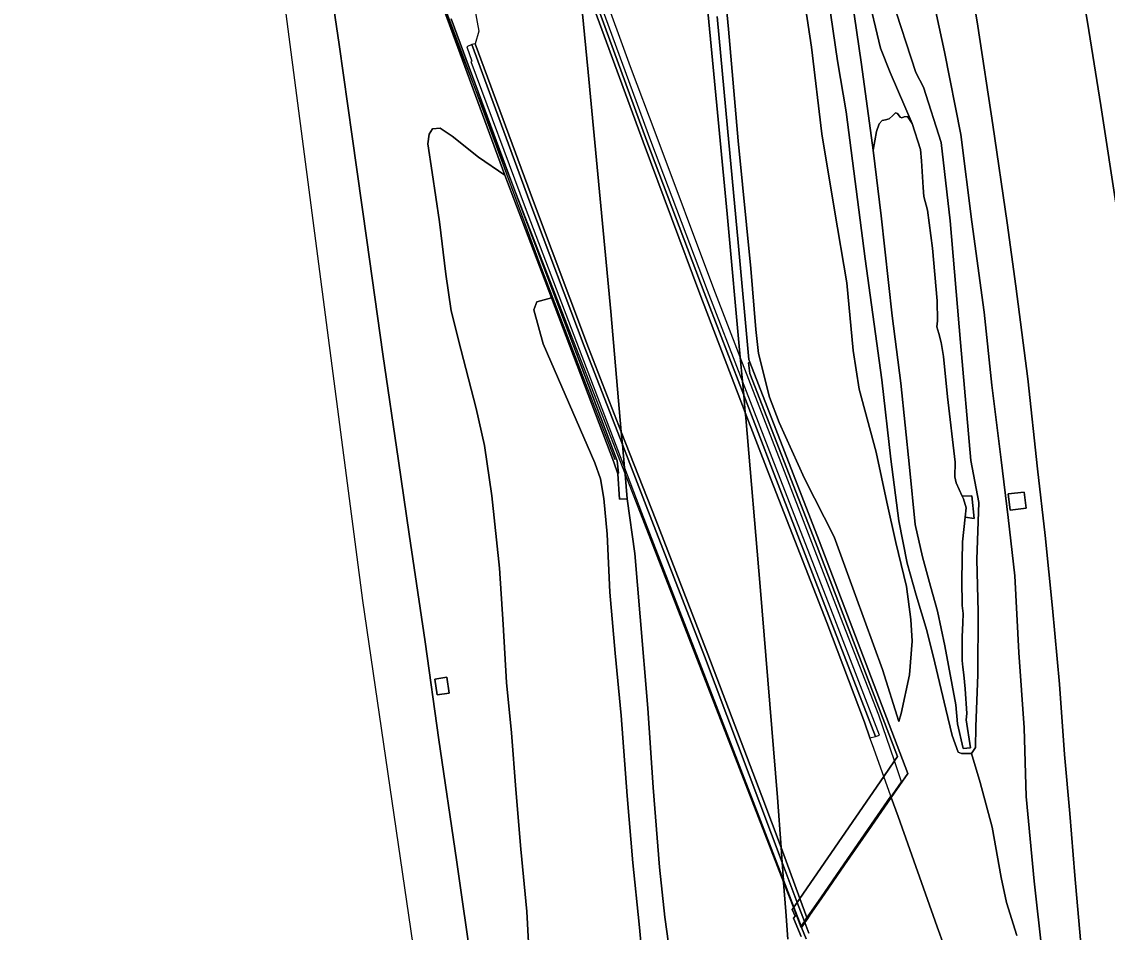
# Model space of a CAD drawing. Extents: x 156141 to 158132, y 385651 to 388333.
# Drawn here: x 156144.6 to 156258.8, y 387175.8 to 387271.6 of the extents above; entities that cross this region are included whole.
import ezdxf

# ---------------------------------------------------------------- set-up
doc = ezdxf.new("R2010")
doc.units = 0
for name, color, linetype in [('IMGEO_Berm_gesloten', 7, 'Continuous'), ('IMGEO_Berm_groen', 7, 'Continuous'), ('IMGEO_Berm_open', 7, 'Continuous'), ('IMGEO_Grasland_overig', 7, 'Continuous'), ('IMGEO_Muur', 7, 'Continuous'), ('IMGEO_Oever', 7, 'Continuous'), ('IMGEO_Rijbaan_autosnelweg', 7, 'Continuous'), ('IMGEO_Terreindeel_gesloten', 7, 'Continuous'), ('IMGEO_Terreindeel_open', 7, 'Continuous'), ('IMGEO_Tunneldeel', 7, 'Continuous'), ('IMGEO_Waterloop', 7, 'Continuous')]:
    doc.layers.add(name, color=color, linetype=linetype)

msp = doc.modelspace()

# ---------------------------------------------------------------- linework, layer by layer
at = {"layer": 'IMGEO_Berm_gesloten'}
for points in [[(156202.72, 387281.43), (156200.83, 387286.86), (156200.06, 387289.07), (156199.78, 387288.7), (156200.55, 387286.48), (156202.88, 387279.8), (156204.65, 387274.72), (156210.37, 387259.07), (156216.42, 387243.12), (156220.57, 387232.33), (156223.59, 387224.46), (156229.71, 387208.65), (156234.43, 387196.43), (156234.85, 387196.55), (156230.14, 387208.76), (156223.98, 387224.64), (156220.43, 387233.82), (156216.75, 387243.33), (156210.78, 387259.09), (156204.9, 387275.2)], [(156207.8, 387227.15), (156210.9, 387219.16), (156216.44, 387204.85), (156224.61, 387183.17), (156226.2, 387178.96), (156226.95, 387176.96), (156227.22, 387177.36), (156226.48, 387179.37), (156224.5, 387184.72), (156222.49, 387190.14), (156216.8, 387205.07), (156211.31, 387219.2), (156207.69, 387228.49), (156204.25, 387237.31), (156198.44, 387252.72), (156192.33, 387269.32), (156191.95, 387269.23), (156198.08, 387252.65), (156203.8, 387237.48)]]:
    msp.add_lwpolyline(points, close=True, dxfattribs=at)
at = {"layer": 'IMGEO_Berm_groen'}
for points in [[(156226.25, 387278.49), (156227.69, 387268.96), (156228.79, 387259.84), (156230.12, 387251.8), (156231.4, 387244.17), (156232.09, 387237.04), (156232.71, 387232.96), (156234.5, 387226.32), (156235.61, 387221.08), (156236.57, 387216.82), (156237.69, 387212.21), (156238.15, 387208.73), (156238.29, 387206.44), (156238, 387202.9), (156237.12, 387198.84), (156236.89, 387197.98), (156235.16, 387203.47), (156232.32, 387211.24), (156230.07, 387217.44), (156226.97, 387223.58), (156224.29, 387229.44), (156223.27, 387232.12), (156222.13, 387236.72), (156221.84, 387239.23), (156221.33, 387245.65), (156219.97, 387259.08), (156218.95, 387270.86), (156217.82, 387283.07)], [(156255.99, 387175.02), (156255.4, 387181.77), (156254.88, 387188.3), (156254.32, 387194.51), (156253.78, 387201.92), (156253.04, 387209.91), (156252.28, 387217.55), (156251.47, 387224.59), (156250.46, 387234.06), (156249.2, 387243.82), (156248.29, 387250.48), (156246.78, 387260.78), (156245.18, 387271.16), (156243.33, 387282.6)], [(156176.4, 387280.17), (156178.02, 387269.23), (156179.39, 387259.55), (156180.92, 387248.66), (156182.6, 387236.66), (156184.24, 387225.41), (156185.38, 387217.72), (156187.05, 387206.36), (156188.51, 387196.05), (156190.36, 387183.42), (156192.03, 387171.69)], [(156255.24, 387280.29), (156256.72, 387271.6), (156258.12, 387262.8), (156259.84, 387251.61)], [(156239.73, 387277.6), (156241.7, 387268.45), (156243.41, 387259.75), (156244.57, 387250.57), (156245.87, 387241.08), (156246.67, 387233.37), (156247.65, 387225.54), (156248.38, 387219.45), (156249.08, 387213.33), (156249.49, 387205.26), (156250.07, 387197.32), (156250.28, 387190.1), (156251.12, 387181.2), (156251.95, 387173.64)], [(156249.28, 387175.48), (156248.22, 387178.93), (156247.66, 387181.56), (156246.71, 387186.87), (156245.43, 387191.57), (156244.52, 387194.63), (156243.47, 387194.61), (156243.14, 387194.78), (156242.48, 387196.51), (156241.84, 387199.28), (156240.68, 387204.16), (156239.83, 387207.58), (156238.7, 387211.29), (156237.75, 387214.66), (156236.87, 387219.1), (156236.04, 387225.61), (156235.08, 387233.96), (156233.34, 387246.69), (156231.35, 387262.16), (156230.43, 387267.5), (156229.24, 387275.74)], [(156198.15, 387170.8), (156197.74, 387177.98), (156197.11, 387184.55), (156196.6, 387190.82), (156196.14, 387196.8), (156195.61, 387202.1), (156195.27, 387208.2), (156194.89, 387214.13), (156194.08, 387221.74), (156193.3, 387227.05), (156192.44, 387230.94), (156190.81, 387237.19), (156189.8, 387241.21), (156189.24, 387245.05), (156188.56, 387250.56), (156187.79, 387255.77), (156187.33, 387258.77), (156187.47, 387259.79), (156187.82, 387260.35), (156188.64, 387260.44), (156189.89, 387259.59), (156192.68, 387257.38), (156195.43, 387255.5), (156188.63, 387274.01)], [(156217.76, 387272.19), (156218.87, 387260.44), (156219.98, 387248.39), (156221.1, 387236.09), (156221.2, 387235.79), (156228.49, 387217.01), (156237.83, 387192.52), (156236.09, 387190.01), (156236.82, 387187.99), (156240.93, 387176.38), (156242.38, 387172.3)], [(156213.04, 387171.87), (156212.27, 387177.41), (156211.72, 387182.66), (156211.05, 387191.05), (156210.47, 387199.38), (156209.69, 387208.99), (156209.12, 387215.66), (156208.31, 387221.42), (156207.51, 387221.38), (156207.33, 387224.06), (156206.89, 387225.29), (156200.34, 387242.56), (156198.8, 387242.15), (156198.48, 387241.32), (156199.46, 387237.74), (156204.9, 387225.22), (156205.5, 387223.52), (156205.85, 387221.47), (156206.2, 387217.72), (156206.5, 387211.59), (156207.04, 387205.18), (156207.68, 387198.64), (156208.3, 387190.16), (156208.92, 387183.12), (156209.58, 387176.68), (156210.05, 387171.43)]]:
    msp.add_lwpolyline(points, dxfattribs=at)
for points in [[(156250.27, 387220.43), (156248.59, 387220.24), (156248.4, 387221.95), (156250.08, 387222.14)], [(156188.07, 387202.46), (156189.34, 387202.65), (156189.59, 387200.99), (156188.31, 387200.8)]]:
    msp.add_lwpolyline(points, close=True, dxfattribs=at)
at = {"layer": 'IMGEO_Berm_open'}
for points in [[(156202.88, 387279.8), (156200.55, 387286.48), (156199.78, 387288.7), (156199.41, 387288.2), (156200.19, 387286), (156203.07, 387277.9), (156204.26, 387274.56), (156209.98, 387259), (156215.96, 387242.99), (156220.73, 387230.52), (156223.13, 387224.23), (156229.32, 387208.42), (156233.28, 387197.92), (156233.85, 387196.27), (156234.43, 387196.43), (156229.71, 387208.65), (156223.59, 387224.46), (156220.57, 387232.33), (156216.42, 387243.12), (156210.37, 387259.07), (156204.65, 387274.72)], [(156225.84, 387178.45), (156226.61, 387176.47), (156226.95, 387176.96), (156226.2, 387178.96), (156224.61, 387183.17), (156216.44, 387204.85), (156210.9, 387219.16), (156207.8, 387227.15), (156203.8, 387237.48), (156198.08, 387252.65), (156191.95, 387269.23), (156191.43, 387268.99), (156191.95, 387267.48), (156191.87, 387267.45), (156197.57, 387252.07), (156203.26, 387237.17), (156208.02, 387224.68), (156209.82, 387219.97), (156215.79, 387204.57), (156224.75, 387181.3)]]:
    msp.add_lwpolyline(points, close=True, dxfattribs=at)
msp.add_lwpolyline([(156227.42, 387175.73), (156226.99, 387176.85), (156226.63, 387176.33), (156227.14, 387175.12)], dxfattribs=at)
at = {"layer": 'IMGEO_Grasland_overig'}
for points in [[(156217.82, 387283.07), (156218.95, 387270.86), (156219.97, 387259.08), (156221.33, 387245.65), (156221.84, 387239.23), (156222.13, 387236.72), (156223.27, 387232.12), (156224.29, 387229.44), (156226.97, 387223.58), (156230.07, 387217.44), (156232.32, 387211.24), (156235.16, 387203.47), (156236.89, 387197.98), (156237.12, 387198.84), (156238, 387202.9), (156238.29, 387206.44), (156238.15, 387208.73), (156237.69, 387212.21), (156236.57, 387216.82), (156235.61, 387221.08), (156234.5, 387226.32), (156232.71, 387232.96), (156232.09, 387237.04), (156231.4, 387244.17), (156230.12, 387251.8), (156228.79, 387259.84), (156227.69, 387268.96), (156226.25, 387278.49)], [(156251.95, 387173.64), (156251.12, 387181.2), (156250.28, 387190.1), (156250.07, 387197.32), (156249.49, 387205.26), (156249.08, 387213.33), (156248.38, 387219.45), (156247.65, 387225.54), (156246.67, 387233.37), (156245.87, 387241.08), (156244.57, 387250.57), (156243.41, 387259.75), (156241.7, 387268.45), (156239.73, 387277.6)], [(156236.1, 387274.18), (156238.68, 387266.3), (156239.47, 387264.74), (156241.34, 387258.93), (156242.3, 387250.69), (156243.38, 387237.86), (156244.47, 387225.45), (156245.31, 387221.03), (156245.09, 387215.05), (156245.22, 387209.52), (156245.18, 387202.95), (156244.98, 387197.43), (156244.94, 387195.26), (156244.52, 387194.63), (156245.43, 387191.57), (156246.71, 387186.87), (156247.66, 387181.56), (156248.22, 387178.93), (156249.28, 387175.48)], [(156210.05, 387171.43), (156209.58, 387176.68), (156208.92, 387183.12), (156208.3, 387190.16), (156207.68, 387198.64), (156207.04, 387205.18), (156206.5, 387211.59), (156206.2, 387217.72), (156205.85, 387221.47), (156205.5, 387223.52), (156204.9, 387225.22), (156199.46, 387237.74), (156198.48, 387241.32), (156198.8, 387242.15), (156200.34, 387242.56), (156195.43, 387255.5), (156192.68, 387257.38), (156189.89, 387259.59), (156188.64, 387260.44), (156187.82, 387260.35), (156187.47, 387259.79), (156187.33, 387258.77), (156187.79, 387255.77), (156188.56, 387250.56), (156189.24, 387245.05), (156189.8, 387241.21), (156190.81, 387237.19), (156192.44, 387230.94), (156193.3, 387227.05), (156194.08, 387221.74), (156194.89, 387214.13), (156195.27, 387208.2), (156195.61, 387202.1), (156196.14, 387196.8), (156196.6, 387190.82), (156197.11, 387184.55), (156197.74, 387177.98), (156198.15, 387170.8)]]:
    msp.add_lwpolyline(points, dxfattribs=at)
at = {"layer": 'IMGEO_Muur'}
for points in [[(156188.63, 387274.01), (156195.43, 387255.5), (156200.34, 387242.56), (156206.89, 387225.29), (156207.33, 387224.06), (156207.41, 387224.12), (156207.27, 387225.42), (156196.56, 387253.66), (156195.81, 387255.64), (156189.8, 387271.95)], [(156207.04, 387225.51), (156203.8, 387233.98), (156199.14, 387246.1), (156194.55, 387258.54), (156190.9, 387268.4), (156188.85, 387273.94)], [(156227.14, 387175.12), (156226.63, 387176.33), (156226.99, 387176.85), (156227.27, 387177.24), (156227.56, 387177.68), (156228.71, 387179.33), (156231.18, 387182.91), (156233.67, 387186.5), (156236.09, 387190.01), (156237.83, 387192.52), (156228.49, 387217.01), (156221.2, 387235.79), (156221.08, 387235.72), (156221.22, 387234.62), (156228.12, 387216.87), (156236.74, 387194.31), (156236.43, 387193.85), (156235.3, 387192.21), (156226.48, 387179.37), (156226.2, 387178.96), (156225.84, 387178.45), (156225.8, 387178.39), (156225.68, 387178.21), (156225.97, 387177.51), (156225.79, 387177.31), (156226.61, 387175.35)]]:
    msp.add_lwpolyline(points, dxfattribs=at)
at = {"layer": 'IMGEO_Oever'}
for points in [[(156229.24, 387275.74), (156230.43, 387267.5), (156231.35, 387262.16), (156233.34, 387246.69), (156235.08, 387233.96), (156236.04, 387225.61), (156236.87, 387219.1), (156237.75, 387214.66), (156238.7, 387211.29), (156239.83, 387207.58), (156240.68, 387204.16), (156241.84, 387199.28), (156242.48, 387196.51), (156243.14, 387194.78), (156243.47, 387194.61), (156244.52, 387194.63), (156244.94, 387195.26), (156244.98, 387197.43), (156245.18, 387202.95), (156245.22, 387209.52), (156245.09, 387215.05), (156245.31, 387221.03), (156244.47, 387225.45), (156243.38, 387237.86), (156242.3, 387250.69), (156241.34, 387258.93), (156239.47, 387264.74), (156238.68, 387266.3), (156236.1, 387274.18)], [(156233.52, 387274.9), (156234.96, 387268.84), (156235.98, 387266.29), (156238.27, 387260.91), (156239.15, 387258.19), (156239.28, 387257), (156239.43, 387254.17), (156239.53, 387253.24), (156239.91, 387251.8), (156240.42, 387247.8), (156240.9, 387242.25), (156240.94, 387240.16), (156240.89, 387239.51), (156241.08, 387238.81), (156241.35, 387237.86), (156241.57, 387236.4), (156242.01, 387232.14), (156242.8, 387225.28), (156242.78, 387223.75), (156242.9, 387223.09), (156243.56, 387221.69), (156244.57, 387221.74), (156244.82, 387219.34), (156243.85, 387219.51), (156243.59, 387216.91), (156243.51, 387212.91), (156243.54, 387210.19), (156243.66, 387209.35), (156243.62, 387208.36), (156243.55, 387206.9), (156243.55, 387204.4), (156243.63, 387203.71), (156243.73, 387202.91), (156243.87, 387201.42), (156244.05, 387198.84), (156243.98, 387198.16), (156244.43, 387195.23), (156243.65, 387195.15), (156243.07, 387197.75), (156242.87, 387199.73), (156241.74, 387205.96), (156240.94, 387209.59), (156240.22, 387212.22), (156239.38, 387215.31), (156238.59, 387218.72), (156238.01, 387224.74), (156237.09, 387233.58), (156236.18, 387240.69), (156235.02, 387251.19), (156234.18, 387258.11), (156232.95, 387267.13), (156231.93, 387274.14)]]:
    msp.add_lwpolyline(points, dxfattribs=at)
at = {"layer": 'IMGEO_Rijbaan_autosnelweg'}
for points in [[(156144.62, 387485.07), (156180.45, 387210.74), (156199.86, 387078.01)], [(156225.22, 387175.09), (156224.99, 387177.98), (156224.76, 387181.06), (156224.75, 387181.3), (156224.61, 387183.17), (156224.5, 387184.72), (156224.11, 387190.01), (156222.31, 387212.21), (156220.78, 387229.93), (156220.73, 387230.52), (156220.57, 387232.33), (156220.43, 387233.82), (156220.2, 387236.34), (156218.84, 387251.4), (156217.29, 387267.59), (156215.71, 387284.16)], [(156215.71, 387284.16), (156217.29, 387267.59), (156218.84, 387251.4), (156220.2, 387236.34), (156220.43, 387233.82), (156220.57, 387232.33), (156220.73, 387230.52), (156220.78, 387229.93), (156222.31, 387212.21), (156224.11, 387190.01), (156224.5, 387184.72), (156224.61, 387183.17), (156224.75, 387181.3), (156224.76, 387181.06), (156224.99, 387177.98), (156225.22, 387175.09)], [(156243.33, 387282.6), (156245.18, 387271.16), (156246.78, 387260.78), (156248.29, 387250.48), (156249.2, 387243.82), (156250.46, 387234.06), (156251.47, 387224.59), (156252.28, 387217.55), (156253.04, 387209.91), (156253.78, 387201.92), (156254.32, 387194.51), (156254.88, 387188.3), (156255.4, 387181.77), (156255.99, 387175.02), (156256.52, 387168.28), (156256.9, 387162.46), (156256.41, 387162.34), (156256.78, 387156.63), (156257.34, 387145.87), (156257.79, 387136.14), (156258.22, 387126.87), (156259.58, 387129.78)], [(156192.03, 387171.69), (156190.36, 387183.42), (156188.51, 387196.05), (156187.05, 387206.36), (156185.38, 387217.72), (156184.24, 387225.41), (156182.6, 387236.66), (156180.92, 387248.66), (156179.39, 387259.55), (156178.02, 387269.23), (156176.4, 387280.17)], [(156259.84, 387251.61), (156258.12, 387262.8), (156256.72, 387271.6), (156255.24, 387280.29)], [(156189.8, 387271.95), (156195.81, 387255.64), (156196.56, 387253.66), (156207.27, 387225.42), (156207.41, 387224.12), (156207.33, 387224.06), (156207.51, 387221.38), (156208.31, 387221.42), (156208.08, 387224.01), (156208.02, 387224.68), (156207.8, 387227.15), (156207.69, 387228.49), (156206.58, 387241.12), (156205.47, 387252.99), (156204.2, 387266.32), (156203.07, 387277.9)], [(156203.07, 387277.9), (156204.2, 387266.32), (156205.47, 387252.99), (156206.58, 387241.12), (156207.69, 387228.49), (156207.8, 387227.15), (156208.02, 387224.68), (156208.08, 387224.01), (156208.31, 387221.42), (156209.12, 387215.66), (156209.69, 387208.99), (156210.47, 387199.38), (156211.05, 387191.05), (156211.72, 387182.66), (156212.27, 387177.41), (156213.04, 387171.87)], [(156192.3, 387272.92), (156192.69, 387270.64), (156192.33, 387269.32), (156198.44, 387252.72), (156204.25, 387237.31), (156207.69, 387228.49), (156211.31, 387219.2), (156216.8, 387205.07), (156222.49, 387190.14), (156224.5, 387184.72), (156226.48, 387179.37), (156227.22, 387177.36), (156227.52, 387177.79), (156228.67, 387179.44), (156231.14, 387183.02), (156233.62, 387186.61), (156236.05, 387190.12), (156235.3, 387192.21), (156234.1, 387195.54), (156233.85, 387196.27), (156233.28, 387197.92), (156229.32, 387208.42), (156223.13, 387224.23), (156220.73, 387230.52), (156215.96, 387242.99), (156209.98, 387259), (156204.26, 387274.56)], [(156226.61, 387175.35), (156225.79, 387177.31), (156225.97, 387177.51), (156225.68, 387178.21), (156225.8, 387178.39), (156225.84, 387178.45), (156226.2, 387178.96), (156226.48, 387179.37), (156235.3, 387192.21), (156236.43, 387193.85), (156236.74, 387194.31), (156228.12, 387216.87), (156221.22, 387234.62), (156221.08, 387235.72), (156221.2, 387235.79), (156221.1, 387236.09), (156219.98, 387248.39), (156218.87, 387260.44), (156217.76, 387272.19)], [(156242.38, 387172.3), (156240.93, 387176.38), (156236.82, 387187.99), (156236.09, 387190.01), (156233.67, 387186.5), (156231.18, 387182.91), (156228.71, 387179.33), (156227.56, 387177.68), (156227.27, 387177.24), (156226.99, 387176.85), (156227.42, 387175.73)]]:
    msp.add_lwpolyline(points, dxfattribs=at)
at = {"layer": 'IMGEO_Terreindeel_gesloten'}
for points in [[(156250.27, 387220.43), (156250.08, 387222.14), (156248.4, 387221.95), (156248.59, 387220.24)], [(156188.07, 387202.46), (156188.31, 387200.8), (156189.59, 387200.99), (156189.34, 387202.65)]]:
    msp.add_lwpolyline(points, close=True, dxfattribs=at)
at = {"layer": 'IMGEO_Terreindeel_open'}
msp.add_lwpolyline([(156243.56, 387221.69), (156243.69, 387221.42), (156243.95, 387220.47), (156243.85, 387219.51), (156244.82, 387219.34), (156244.57, 387221.74)], close=True, dxfattribs=at)
at = {"layer": 'IMGEO_Tunneldeel'}
msp.add_lwpolyline([(156237.17, 387191.65), (156236.43, 387193.85), (156234.79, 387198.67), (156230.77, 387208.91), (156224.49, 387225.2), (156220.2, 387236.34), (156217.44, 387243.52), (156211.35, 387259.73), (156208.66, 387266.88), (156205.62, 387275.32), (156202.45, 387284.18), (156201.26, 387287.52), (156200.48, 387289.71), (156188.67, 387273.98), (156196.56, 387253.66), (156208.08, 387224.01), (156224.76, 387181.06), (156225.8, 387178.39), (156226.59, 387176.36)], close=True, dxfattribs=at)
at = {"layer": 'IMGEO_Waterloop'}
msp.add_lwpolyline([(156231.93, 387274.14), (156232.95, 387267.13), (156234.18, 387258.11), (156234.53, 387260.09), (156234.82, 387260.87), (156235.13, 387261.25), (156235.48, 387261.31), (156235.85, 387261.4), (156236.25, 387261.77), (156236.55, 387262.03), (156236.76, 387261.98), (156237.01, 387261.59), (156237.2, 387261.53), (156237.44, 387261.63), (156237.79, 387261.65), (156238.27, 387260.91), (156235.98, 387266.29), (156234.96, 387268.84), (156233.52, 387274.9)], dxfattribs=at)
msp.add_lwpolyline([(156238.27, 387260.91), (156237.79, 387261.65), (156237.44, 387261.63), (156237.2, 387261.53), (156237.01, 387261.59), (156236.76, 387261.98), (156236.55, 387262.03), (156236.25, 387261.77), (156235.85, 387261.4), (156235.48, 387261.31), (156235.13, 387261.25), (156234.82, 387260.87), (156234.53, 387260.09), (156234.18, 387258.11), (156235.02, 387251.19), (156236.18, 387240.69), (156237.09, 387233.58), (156238.01, 387224.74), (156238.59, 387218.72), (156239.38, 387215.31), (156240.22, 387212.22), (156240.94, 387209.59), (156241.74, 387205.96), (156242.87, 387199.73), (156243.07, 387197.75), (156243.65, 387195.15), (156244.43, 387195.23), (156243.98, 387198.16), (156244.05, 387198.84), (156243.87, 387201.42), (156243.73, 387202.91), (156243.63, 387203.71), (156243.55, 387204.4), (156243.55, 387206.9), (156243.62, 387208.36), (156243.66, 387209.35), (156243.54, 387210.19), (156243.51, 387212.91), (156243.59, 387216.91), (156243.85, 387219.51), (156243.95, 387220.47), (156243.69, 387221.42), (156243.56, 387221.69), (156242.9, 387223.09), (156242.78, 387223.75), (156242.8, 387225.28), (156242.01, 387232.14), (156241.57, 387236.4), (156241.35, 387237.86), (156241.08, 387238.81), (156240.89, 387239.51), (156240.94, 387240.16), (156240.9, 387242.25), (156240.42, 387247.8), (156239.91, 387251.8), (156239.53, 387253.24), (156239.43, 387254.17), (156239.28, 387257), (156239.15, 387258.19)], close=True, dxfattribs=at)

doc.saveas('drawing.dxf')
